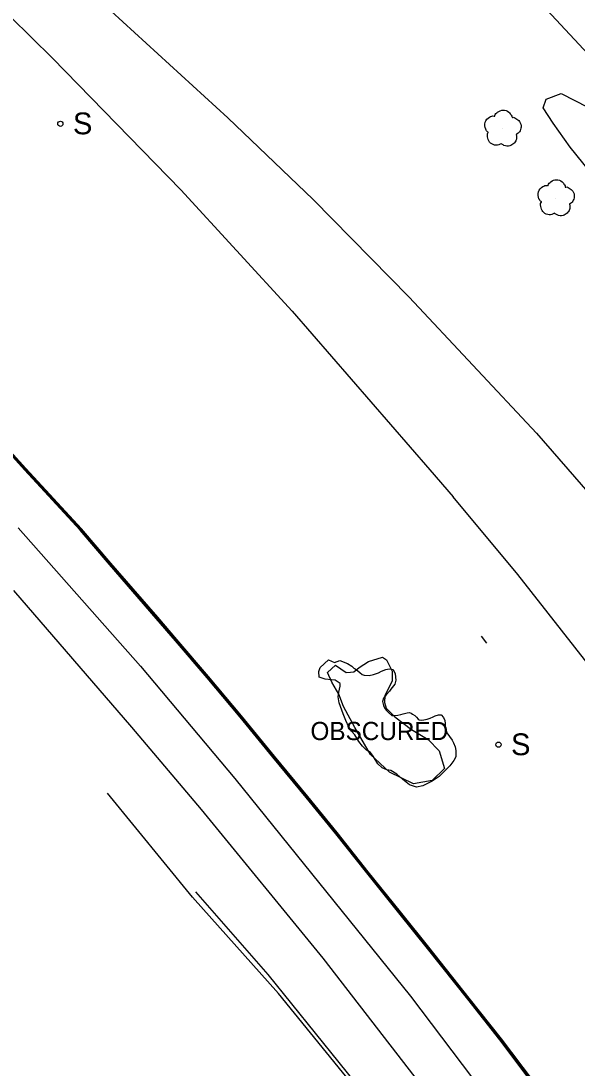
# Model space of a CAD drawing. Extents: x 368532 to 392481, y 10654822 to 10676899.
# Drawn here: x 377035.4 to 377188.5, y 10663573.5 to 10663861.4 of the extents above; entities that cross this region are included whole.
import ezdxf

# ---------------------------------------------------------------- set-up
doc = ezdxf.new("R2010")
doc.units = 0
for name, color, linetype in [('p_drainage culvert', 7, 'Continuous'), ('p_dtm obscured area', 7, 'Continuous'), ('p_railroad rr control', 7, 'Continuous'), ('p_road - paved curb', 7, 'Continuous'), ('p_road conc barrier', 7, 'Continuous'), ('p_road paint stripe', 7, 'Continuous'), ('p_structure sign', 7, 'Continuous'), ('p_veg tree', 7, 'Continuous'), ('p_veg woods', 7, 'Continuous')]:
    doc.layers.add(name, color=color, linetype=linetype)

msp = doc.modelspace()

# ---------------------------------------------------------------- linework, layer by layer
at = {"layer": 'p_drainage culvert'}
msp.add_line((377163.59, 10663690.36), (377162.19, 10663692.27), dxfattribs=at)
at = {"layer": 'p_dtm obscured area'}
msp.add_lwpolyline([(377137.46, 10663670.43), (377138.4, 10663670.47), (377139.15, 10663670.59), (377139.94, 10663670.73), (377140.55, 10663670.89), (377141.69, 10663671.17), (377142.33, 10663671.26), (377142.75, 10663671.12), (377143.2, 10663670.83), (377143.76, 10663670.48), (377144.24, 10663669.98), (377144.73, 10663669.42), (377145.01, 10663669.26), (377145.52, 10663669.16), (377146.31, 10663669.25), (377147.17, 10663669.44), (377148.01, 10663669.76), (377148.84, 10663670.11), (377149.42, 10663670.37), (377150.3, 10663670.65), (377151.04, 10663670.65), (377151.68, 10663669.95), (377152.02, 10663669.08), (377152.11, 10663668.23), (377152.19, 10663667.44), (377152.4, 10663666.3), (377152.62, 10663665.69), (377153.33, 10663664.72), (377154.06, 10663663.66), (377154.42, 10663662.99), (377154.94, 10663661.81), (377155.07, 10663660.82), (377155.13, 10663659.93), (377155.08, 10663659.11), (377154.58, 10663658.08), (377153.46, 10663656.58), (377150.5, 10663653.69), (377148.61, 10663652.44), (377146.03, 10663651.11), (377144.22, 10663650.74), (377142.36, 10663651.4), (377141.42, 10663652.13), (377140.48, 10663652.91), (377138.83, 10663654.33), (377137.16, 10663655.37), (377136.11, 10663655.5), (377134.77, 10663656.09), (377133.64, 10663657.21), (377132.34, 10663659.28), (377131.58, 10663660.3), (377130.48, 10663660.91), (377129.42, 10663662.06), (377128.36, 10663663.35), (377127.31, 10663665.15), (377126.36, 10663666.15), (377125.63, 10663667.27), (377124.81, 10663669.05), (377124.07, 10663670.95), (377123.74, 10663671.95), (377123.02, 10663673.98), (377122.7, 10663675.57), (377122.85, 10663676.87), (377123.26, 10663678.51), (377123.22, 10663679.24), (377121.88, 10663680.2), (377120.91, 10663680.26), (377119.12, 10663680.48), (377117.45, 10663681.03), (377117.36, 10663682.57), (377117.79, 10663683.61), (377120.07, 10663685.78), (377121.7, 10663685.07), (377123.12, 10663685.57), (377125.28, 10663684.76), (377126.43, 10663683.98), (377127.05, 10663683.51), (377127.38, 10663683.27), (377128.08, 10663682.78), (377128.69, 10663682.25), (377129.31, 10663681.73), (377129.87, 10663681.51), (377131.2, 10663681.47), (377132.44, 10663681.73), (377133.76, 10663682.23), (377134.66, 10663682.61), (377135.85, 10663683.09), (377136.77, 10663683.32), (377137.83, 10663683.11), (377138.38, 10663681.88), (377138.59, 10663680.16), (377138.26, 10663679.08), (377137.24, 10663677.69), (377136.85, 10663677.11), (377135.89, 10663676.17), (377135.21, 10663675.22), (377134.91, 10663674.29), (377135.21, 10663673.21), (377135.54, 10663672.42), (377136.01, 10663671.84), (377136.67, 10663671.23)], close=True, dxfattribs=at)
at = {"layer": 'p_railroad rr control'}
for points in [[(376923.44, 10664132.25), (376961, 10664092.73), (377012.67, 10664039.22), (377053.37, 10663997.71), (377100.34, 10663949.13), (377149.88, 10663897), (377191.46, 10663852.3), (377233.74, 10663804.58), (377244.43, 10663792.27)], [(377177.25, 10663748.06), (377142.24, 10663785.47), (377115.84, 10663812.33), (377092.31, 10663834.78), (377053.84, 10663870.08), (377021.04, 10663898.01), (376981.97, 10663928.46), (376943.61, 10663956.8), (376915.25, 10663976.86), (376883.47, 10664000.78), (376859.15, 10664021.61), (376809.7, 10664065.48)], [(376883.47, 10664000.78), (376908.22, 10663977.71), (376932.93, 10663955.52), (376974.17, 10663918.19), (377009.28, 10663885.37), (377044.09, 10663851.12), (377079.41, 10663814.93), (377110.03, 10663781.59), (377147.96, 10663738), (377154.39, 10663730.54)], [(377177.25, 10663748.06), (377204.32, 10663717.05), (377229.88, 10663686.25), (377248.69, 10663662.16), (377268.1, 10663636.21), (377293, 10663600.88), (377321.2, 10663557.7), (377342.36, 10663523.24), (377367.87, 10663479.77), (377388.64, 10663441.52), (377425.62, 10663369.38), (377447.27, 10663322.87)], [(377415.62, 10663322.06), (377394.91, 10663363.69), (377374.1, 10663403.08), (377355.77, 10663437.04), (377338.18, 10663467.47), (377313.95, 10663508.37), (377293.86, 10663540.39), (377277.18, 10663566.14), (377258.43, 10663593.91), (377241.9, 10663617.34), (377220.89, 10663646.38), (377199.87, 10663673.96), (377172.16, 10663709.19), (377154.39, 10663730.54)]]:
    msp.add_lwpolyline(points, dxfattribs=at)
at = {"layer": 'p_road - paved curb'}
for p, q in [((377036.79, 10663738.32), (377021.63, 10663755.02)), ((377036.42, 10663737.98), (377021.26, 10663754.68)), ((377036.53, 10663738.08), (377021.37, 10663754.78)), ((377051.74, 10663721.45), (377036.42, 10663737.98)), ((377051.85, 10663721.55), (377036.53, 10663738.08)), ((377052.11, 10663721.78), (377036.79, 10663738.32)), ((377059.73, 10663712.01), (377051.74, 10663721.45)), ((377059.84, 10663712.11), (377051.85, 10663721.55)), ((377060.11, 10663712.34), (377052.11, 10663721.78)), ((377072.65, 10663697.16), (377059.73, 10663712.01)), ((377072.76, 10663697.26), (377059.84, 10663712.11)), ((377073.03, 10663697.49), (377060.11, 10663712.34)), ((377078.3, 10663691.32), (377073.03, 10663697.49)), ((377077.92, 10663690.99), (377072.65, 10663697.16)), ((377078.03, 10663691.09), (377072.76, 10663697.26)), ((377086.68, 10663680.86), (377077.92, 10663690.99)), ((377086.79, 10663680.96), (377078.03, 10663691.09)), ((377087.06, 10663681.18), (377078.3, 10663691.32)), ((377095.73, 10663670.04), (377086.68, 10663680.86)), ((377095.85, 10663670.14), (377086.79, 10663680.96)), ((377096.12, 10663670.36), (377087.06, 10663681.18)), ((377104.75, 10663658.99), (377095.73, 10663670.04)), ((377104.87, 10663659.09), (377095.85, 10663670.14)), ((377105.14, 10663659.31), (377096.12, 10663670.36)), ((377113.93, 10663647.88), (377104.75, 10663658.99)), ((377114.05, 10663647.98), (377104.87, 10663659.09)), ((377114.32, 10663648.2), (377105.14, 10663659.31)), ((377122.05, 10663637.95), (377113.93, 10663647.88)), ((377122.17, 10663638.04), (377114.05, 10663647.98)), ((377122.44, 10663638.26), (377114.32, 10663648.2)), ((377130.59, 10663627.21), (377122.05, 10663637.95)), ((377130.71, 10663627.3), (377122.17, 10663638.04)), ((377130.98, 10663627.52), (377122.44, 10663638.26)), ((377139.44, 10663616.22), (377130.59, 10663627.21)), ((377139.56, 10663616.31), (377130.71, 10663627.3)), ((377139.83, 10663616.53), (377130.98, 10663627.52)), ((377103.41, 10663599.3), (377083.55, 10663621.98)), ((377147.3, 10663606.43), (377139.44, 10663616.22)), ((377147.42, 10663606.52), (377139.56, 10663616.31)), ((377147.69, 10663606.74), (377139.83, 10663616.53)), ((377158.39, 10663592.47), (377147.3, 10663606.43)), ((377158.51, 10663592.56), (377147.42, 10663606.52)), ((377158.78, 10663592.78), (377147.69, 10663606.74)), ((377137.7, 10663556.89), (377103.41, 10663599.3)), ((377167.22, 10663581.27), (377158.39, 10663592.47)), ((377167.34, 10663581.36), (377158.51, 10663592.56)), ((377167.62, 10663581.58), (377158.78, 10663592.78)), ((377176.02, 10663569.59), (377167.22, 10663581.27)), ((377176.14, 10663569.68), (377167.34, 10663581.36)), ((377176.42, 10663569.89), (377167.62, 10663581.58))]:
    msp.add_line(p, q, dxfattribs=at)
at = {"layer": 'p_road conc barrier'}
for p, q in [((377082.64, 10663620.54), (377059.23, 10663649.12)), ((377106.25, 10663594.08), (377082.64, 10663620.54)), ((377137.12, 10663556.19), (377106.25, 10663594.08))]:
    msp.add_line(p, q, dxfattribs=at)
at = {"layer": 'p_road paint stripe'}
for p, q in [((377068.29, 10663683.99), (377034.61, 10663722.07)), ((377065.93, 10663667.23), (377033.45, 10663704.78)), ((377068.29, 10663683.99), (377094.24, 10663653.18)), ((377085.06, 10663644.61), (377065.93, 10663667.23)), ((377094.24, 10663653.18), (377142.62, 10663593.29)), ((377118.56, 10663603.71), (377085.06, 10663644.61)), ((377156.05, 10663555.38), (377118.56, 10663603.71)), ((377142.62, 10663593.29), (377193.94, 10663525.6))]:
    msp.add_line(p, q, dxfattribs=at)
at = {"layer": 'p_structure sign'}
for centre in [(377046.25, 10663833.13), (377166.82, 10663662.44)]:
    msp.add_circle(centre, 0.713, dxfattribs=at)
at = {"layer": 'p_veg tree'}
for p, q in [((377167.99, 10663831.79), (377167.99, 10663831.79)), ((377182.64, 10663812.66), (377182.64, 10663812.66))]:
    msp.add_line(p, q, dxfattribs=at)
for points in [[(377167.63, 10663827.64), (377166.13, 10663827.23), (377164.63, 10663827.83), (377163.88, 10663829.13), (377163.76, 10663829.98), (377163.93, 10663830.66), (377164, 10663830.79), (377163.91, 10663830.86), (377163.31, 10663831.61), (377163.14, 10663833.54), (377164.38, 10663834.99), (377165.65, 10663835.26), (377165.8, 10663835.25), (377165.84, 10663835.37), (377166.58, 10663836.33), (377168.1, 10663836.88), (377169.67, 10663836.31), (377170.35, 10663835.46), (377170.55, 10663834.95), (377170.57, 10663834.83), (377170.67, 10663834.87), (377171.32, 10663834.74), (377172.39, 10663834.03), (377173.03, 10663832.59), (377172.75, 10663831.22), (377171.99, 10663830.37), (377171.76, 10663830.24), (377171.73, 10663830.18), (377171.73, 10663830.12), (377171.8, 10663829.67), (377171.72, 10663828.7), (377171.03, 10663827.71), (377169.94, 10663827.07), (377168.34, 10663827.2), (377167.61, 10663827.64)], [(377182.28, 10663808.51), (377180.78, 10663808.1), (377179.28, 10663808.7), (377178.53, 10663810), (377178.41, 10663810.84), (377178.58, 10663811.52), (377178.65, 10663811.66), (377178.57, 10663811.73), (377177.97, 10663812.48), (377177.79, 10663814.4), (377179.03, 10663815.86), (377180.3, 10663816.13), (377180.45, 10663816.12), (377180.5, 10663816.23), (377181.24, 10663817.2), (377182.76, 10663817.75), (377184.33, 10663817.18), (377185, 10663816.33), (377185.21, 10663815.81), (377185.22, 10663815.7), (377185.32, 10663815.73), (377185.98, 10663815.6), (377187.05, 10663814.89), (377187.68, 10663813.45), (377187.4, 10663812.09), (377186.65, 10663811.24), (377186.42, 10663811.11), (377186.38, 10663811.05), (377186.39, 10663810.99), (377186.45, 10663810.54), (377186.38, 10663809.56), (377185.68, 10663808.57), (377184.59, 10663807.94), (377182.99, 10663808.06), (377182.26, 10663808.51)]]:
    msp.add_spline(points, degree=3, dxfattribs=at)
at = {"layer": 'p_veg woods'}
for points in [[(377186.59, 10663826.72), (377181.84, 10663833.32), (377179.14, 10663837.51), (377179.97, 10663839.9), (377184.08, 10663841.44), (377191.39, 10663837.74), (377195.78, 10663831.85), (377199.16, 10663824.14), (377197.44, 10663819.36), (377194.9, 10663818.58), (377191.93, 10663820.05)], [(377124.91, 10663682.25), (377126.08, 10663682.37), (377127.03, 10663682.46), (377128.52, 10663683.61), (377131.04, 10663685.26), (377134.88, 10663686.46), (377136.03, 10663685.75), (377137.58, 10663682.62), (377137.6, 10663679.87), (377135.51, 10663675.99), (377135.43, 10663674.06), (377135.91, 10663672.52), (377136.7, 10663671.64), (377138.27, 10663670.05), (377142.87, 10663666.64), (377147.5, 10663663.88), (377150.53, 10663660.71), (377151.93, 10663655.91), (377148.55, 10663652.6), (377143.45, 10663651.67), (377136.81, 10663654.9), (377131.62, 10663659.73), (377127.32, 10663667.12), (377124.21, 10663672.95), (377122.9, 10663676.28), (377120.94, 10663679.66), (377119.77, 10663682.3), (377121.99, 10663684.34)]]:
    msp.add_lwpolyline(points, close=True, dxfattribs=at)

# ---------------------------------------------------------------- texts
at = {"layer": 'p_dtm obscured area'}
msp.add_text(' OBSCURED', height=5, dxfattribs=at).set_placement((377113.22, 10663663.7))
at = {"layer": 'p_structure sign'}
for p in [(377049.71, 10663830.23), (377170.27, 10663659.54)]:
    msp.add_text('S', height=6, dxfattribs=at).set_placement(p)

doc.saveas('drawing.dxf')
